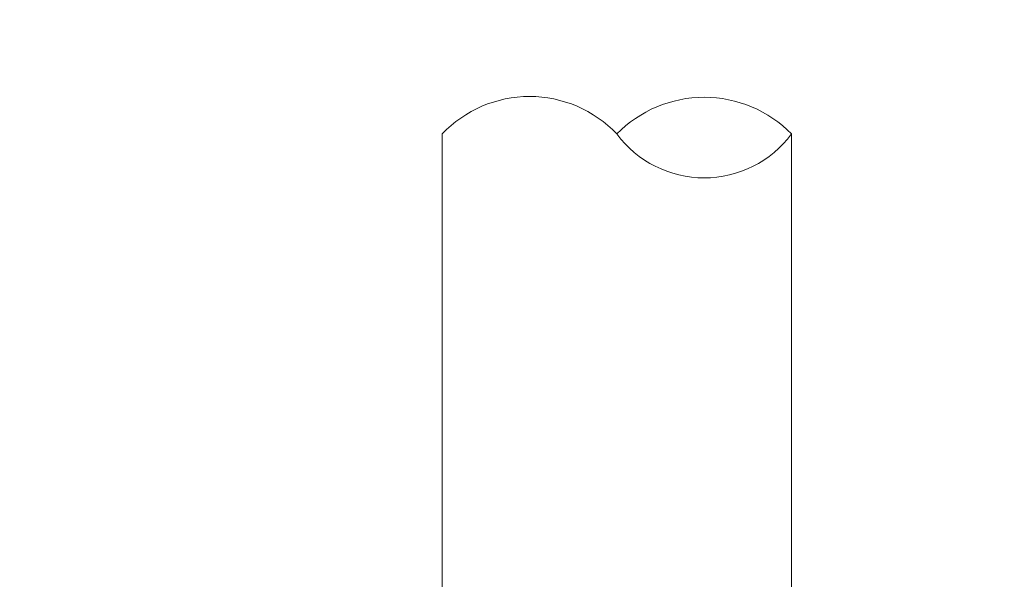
# Model space of a CAD drawing. Header units: millimetres. Extents: x -20950785 to 389010297, y -11535949 to 14056629.
# Tile 306 of 654: x 13553915 to 13559550, y -408134 to -404933. Entities that reach past the tile are written whole.
import ezdxf

# ---------------------------------------------------------------- set-up
doc = ezdxf.new("R2010")
doc.units = ezdxf.units.MM
doc.header["$LTSCALE"] = 60
doc.header["$MEASUREMENT"] = 0

msp = doc.modelspace()

# ---------------------------------------------------------------- linework, layer by layer
at = {"linetype": 'Continuous', "lineweight": 9}
for p, q in [((13556333.14, -413070.88), (13556333.14, -405586.78)), ((13558332.54, -413070.88), (13558332.54, -405586.78))]:
    msp.add_line(p, q, dxfattribs=at)
at = {"color": 7, "linetype": 'Continuous', "lineweight": 9, "ltscale": 2}
msp.add_circle((13500903, -376200.45), 347474.95, dxfattribs=at)
at = {"linetype": 'Continuous', "lineweight": 9}
for centre, radius, start, end in [((13556832.99, -406062.24), 689.86, 43.56737, 136.43263), ((13557832.69, -406077.14), 700.21, 44.45077, 135.54923), ((13557832.69, -405215.63), 622.58, 216.59484, 323.40516)]:
    msp.add_arc(centre, radius, start, end, dxfattribs=at)

doc.saveas('drawing.dxf')
